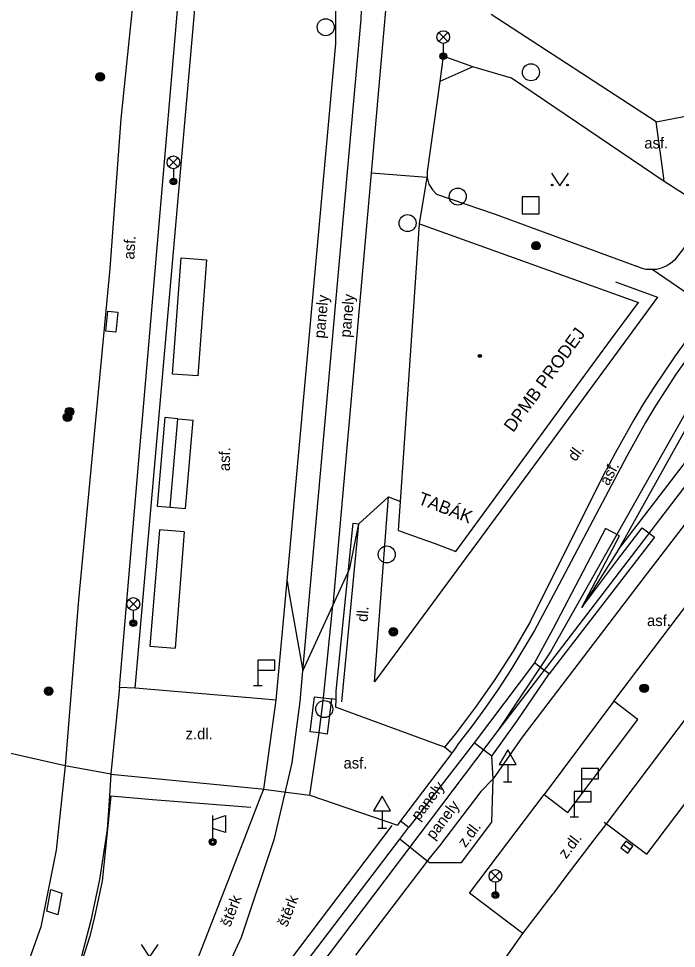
# Model space of a CAD drawing. Extents: x -596229 to -595156, y -1161237 to -1159376.
# Drawn here: x -595674.2 to -595635.5, y -1160254.3 to -1160199.7 of the extents above; entities that cross this region are included whole.
import ezdxf

# ---------------------------------------------------------------- set-up
doc = ezdxf.new("R2010")
doc.units = 0
for name, color, linetype in [('Level 25', 7, 'Continuous'), ('Level 26', 7, 'Continuous'), ('Level 27', 7, 'Continuous'), ('Level 33', 7, 'Continuous'), ('Level 34', 7, 'Continuous'), ('Level 36', 7, 'Continuous'), ('Level 39', 7, 'Continuous'), ('silnoproud - povrch.  znaky a  RIS  skut. velikost', 7, 'Continuous'), ('Specificka linie pasportu komunikaci', 7, 'Continuous'), ('TM - budovy zdene_ betonove - VP', 7, 'Continuous'), ('TM - chodniky - VP', 7, 'Continuous'), ('TM - komunikace - VP', 7, 'Continuous'), ('TM - letecke snimky - pomocna linie', 7, 'Continuous'), ('TM - MHD - osa koleji', 7, 'Continuous'), ('TM - pomocna konstrukcni linie', 7, 'Continuous'), ('TM - popis objektu', 7, 'Continuous'), ('TM - popis povrchu', 7, 'Continuous'), ('TM - rozhrani mezi zpev. plochami mezi sebou - VP', 7, 'Continuous'), ('TM - rozhrani ploch obecne - NP', 7, 'Continuous'), ('TM - rozhrani ploch obecne - VP', 7, 'Continuous'), ('TM - vstup do budovy - zdene_ betonove', 7, 'Continuous'), ('TM - zabradli - VP', 7, 'Continuous')]:
    doc.layers.add(name, color=color, linetype=linetype)

msp = doc.modelspace()

# ---------------------------------------------------------------- linework, layer by layer
at = {"layer": 'Level 25'}
for centre, radius in [((-595669.43, -1160203.09), 0.25), ((-595669.43, -1160203.09), 0.2), ((-595669.43, -1160203.09), 0.15), ((-595669.43, -1160203.09), 0.1), ((-595669.43, -1160203.09), 0.05), ((-595643.78, -1160213.02), 0.25), ((-595643.78, -1160213.02), 0.2), ((-595643.78, -1160213.02), 0.15), ((-595643.78, -1160213.02), 0.1), ((-595643.78, -1160213.02), 0.05), ((-595671.23, -1160222.78), 0.25), ((-595671.23, -1160222.78), 0.2), ((-595671.35, -1160223.11), 0.25), ((-595671.35, -1160223.11), 0.2), ((-595671.35, -1160223.11), 0.15), ((-595671.35, -1160223.11), 0.1), ((-595671.35, -1160223.11), 0.05), ((-595671.23, -1160222.78), 0.15), ((-595671.23, -1160222.78), 0.1), ((-595671.23, -1160222.78), 0.05), ((-595652.18, -1160235.73), 0.25), ((-595652.18, -1160235.73), 0.2), ((-595652.18, -1160235.73), 0.15), ((-595652.18, -1160235.73), 0.1), ((-595652.18, -1160235.73), 0.05), ((-595672.46, -1160239.22), 0.25), ((-595637.42, -1160239.05), 0.25), ((-595637.42, -1160239.05), 0.2), ((-595637.42, -1160239.05), 0.15), ((-595637.42, -1160239.05), 0.1), ((-595637.42, -1160239.05), 0.05), ((-595672.46, -1160239.22), 0.2), ((-595672.46, -1160239.22), 0.15), ((-595672.46, -1160239.22), 0.1), ((-595672.46, -1160239.22), 0.05)]:
    msp.add_circle(centre, radius, dxfattribs=at)
at = {"layer": 'Level 26'}
msp.add_lwpolyline([(-595644.59, -1160211.15), (-595643.59, -1160211.15), (-595643.59, -1160210.15), (-595644.59, -1160210.15)], close=True, dxfattribs=at)
at = {"layer": 'Level 27'}
msp.add_line((-595638.64, -1160248.24), (-595638.24, -1160248.54), dxfattribs=at)
msp.add_lwpolyline([(-595638.79, -1160248.441), (-595638.389, -1160248.74), (-595638.09, -1160248.339), (-595638.491, -1160248.04)], close=True, dxfattribs=at)
for centre in [(-595656.16, -1160200.17), (-595644.08, -1160202.82), (-595648.39, -1160210.13), (-595651.34, -1160211.69), (-595652.57, -1160231.18), (-595656.24, -1160240.27)]:
    msp.add_circle(centre, 0.5, dxfattribs=at)
at = {"layer": 'Level 33'}
for p, q in [((-595649.505, -1160201.01), (-595648.975, -1160200.48)), ((-595649.505, -1160200.48), (-595648.975, -1160201.01)), ((-595649.24, -1160201.12), (-595649.24, -1160201.87)), ((-595665.385, -1160208.38), (-595664.855, -1160207.85)), ((-595665.385, -1160207.85), (-595664.855, -1160208.38)), ((-595665.12, -1160208.49), (-595665.12, -1160209.24)), ((-595667.745, -1160234.36), (-595667.215, -1160233.83)), ((-595667.745, -1160233.83), (-595667.215, -1160234.36)), ((-595667.48, -1160234.47), (-595667.48, -1160235.22)), ((-595662.81, -1160247.89), (-595662.81, -1160246.54)), ((-595646.435, -1160250.35), (-595645.905, -1160249.82)), ((-595646.435, -1160249.82), (-595645.905, -1160250.35)), ((-595646.17, -1160250.46), (-595646.17, -1160251.21))]:
    msp.add_line(p, q, dxfattribs=at)
msp.add_lwpolyline([(-595662.81, -1160246.79), (-595662.06, -1160246.54), (-595662.06, -1160247.54), (-595662.81, -1160247.29)], dxfattribs=at)
for centre, radius in [((-595649.24, -1160200.745), 0.375), ((-595649.24, -1160201.87), 0.2), ((-595649.24, -1160201.87), 0.145), ((-595649.24, -1160201.87), 0.0876), ((-595665.12, -1160208.115), 0.375), ((-595665.12, -1160209.24), 0.2), ((-595665.12, -1160209.24), 0.145), ((-595665.12, -1160209.24), 0.0876), ((-595667.48, -1160234.095), 0.375), ((-595667.48, -1160235.22), 0.2), ((-595667.48, -1160235.22), 0.145), ((-595667.48, -1160235.22), 0.0876), ((-595662.81, -1160248.09), 0.2), ((-595662.81, -1160248.09), 0.145), ((-595662.81, -1160248.09), 0.0876), ((-595646.17, -1160250.085), 0.375), ((-595646.17, -1160251.21), 0.2), ((-595646.17, -1160251.21), 0.145), ((-595646.17, -1160251.21), 0.0876)]:
    msp.add_circle(centre, radius, dxfattribs=at)
at = {"layer": 'Level 34'}
for p, q in [((-595660.15, -1160237.99), (-595660.15, -1160238.89)), ((-595660.4, -1160238.89), (-595659.9, -1160238.89)), ((-595645.45, -1160243.542), (-595645.45, -1160244.56)), ((-595641.1, -1160244.37), (-595641.1, -1160245.27)), ((-595645.7, -1160244.56), (-595645.2, -1160244.56)), ((-595641.53, -1160245.72), (-595641.53, -1160246.62)), ((-595652.84, -1160246.252), (-595652.84, -1160247.27)), ((-595641.78, -1160246.62), (-595641.28, -1160246.62)), ((-595653.09, -1160247.27), (-595652.59, -1160247.27))]:
    msp.add_line(p, q, dxfattribs=at)
for points in [[(-595660.15, -1160237.99), (-595659.15, -1160237.99), (-595659.15, -1160237.39), (-595660.15, -1160237.39)], [(-595645.95, -1160243.542), (-595644.95, -1160243.542), (-595645.45, -1160242.676)], [(-595641.1, -1160244.37), (-595640.1, -1160244.37), (-595640.1, -1160243.77), (-595641.1, -1160243.77)], [(-595653.34, -1160246.252), (-595652.34, -1160246.252), (-595652.84, -1160245.386)], [(-595641.53, -1160245.72), (-595640.53, -1160245.72), (-595640.53, -1160245.12), (-595641.53, -1160245.12)]]:
    msp.add_lwpolyline(points, close=True, dxfattribs=at)
at = {"layer": 'Level 36'}
for points in [[(-595642.88, -1160208.75), (-595642.38, -1160209.5), (-595641.88, -1160208.75)], [(-595667.02, -1160254.12), (-595666.52, -1160254.87), (-595666.02, -1160254.12)]]:
    msp.add_lwpolyline(points, dxfattribs=at)
for centre in [(-595642.83, -1160209.45), (-595641.931, -1160209.45)]:
    msp.add_circle(centre, 0.05, dxfattribs=at)
at = {"layer": 'Level 39'}
for radius in [0.09, 0.0398]:
    msp.add_circle((-595647.09, -1160219.5), radius, dxfattribs=at)
at = {"layer": 'silnoproud - povrch.  znaky a  RIS  skut. velikost'}
for points in [[(-595669.09, -1160218.04), (-595668.97, -1160216.87), (-595668.39, -1160216.93), (-595668.51, -1160218.1), (-595669.09, -1160218.04)], [(-595672.33, -1160250.89), (-595671.68, -1160251.1), (-595671.92, -1160252.37), (-595672.57, -1160252.16)], [(-595672.57, -1160252.16), (-595672.33, -1160250.89)]]:
    msp.add_lwpolyline(points, dxfattribs=at)
at = {"layer": 'Specificka linie pasportu komunikaci'}
for points in [[(-595647.51, -1160202.49), (-595649.45, -1160203.36)], [(-595636.24, -1160209.24), (-595636.29, -1160208.89), (-595636.71, -1160205.74)], [(-595650.19, -1160209), (-595653.49, -1160208.75)], [(-595650.63, -1160211.74), (-595650.19, -1160209)], [(-595633.54, -1160216.75), (-595636.94, -1160214.41)], [(-595633.14, -1160222.92), (-595634.1, -1160222.25), (-595638.93, -1160230.89)], [(-595638.93, -1160230.89), (-595632.93, -1160223.07), (-595633.14, -1160222.92)], [(-595639.2, -1160239.8), (-595626.98, -1160223.69)], [(-595654.21, -1160229.37), (-595652.47, -1160227.78)], [(-595652.47, -1160227.78), (-595651.76, -1160228.06)], [(-595654.86, -1160232.26), (-595654.74, -1160231.99), (-595654.21, -1160229.37)], [(-595641.09, -1160234.3), (-595638.87, -1160230.09), (-595639.7, -1160229.65), (-595642.8, -1160235.58), (-595642.91, -1160235.78), (-595643.87, -1160237.56)], [(-595641.09, -1160234.3), (-595640.56, -1160233.6), (-595638.97, -1160231.48), (-595637.54, -1160229.61), (-595636.82, -1160230.17), (-595641.78, -1160236.6), (-595643.01, -1160238.2)], [(-595638.93, -1160230.89), (-595641.09, -1160234.3)], [(-595655.74, -1160234.18), (-595654.86, -1160232.26)], [(-595658.43, -1160232.73), (-595658.32, -1160233.39), (-595657.5, -1160238.03), (-595655.74, -1160234.18)], [(-595643.871, -1160237.561), (-595647.43, -1160242.26)], [(-595643.01, -1160238.2), (-595643.17, -1160238.08), (-595643.34, -1160237.96), (-595643.61, -1160237.75), (-595643.87, -1160237.56)], [(-595646.38, -1160243.04), (-595644.89, -1160240.97), (-595643.01, -1160238.2)], [(-595656.55, -1160241.68), (-595656.28, -1160239.62)], [(-595671.48, -1160243.62), (-595682.85, -1160241.05)], [(-595647.43, -1160242.26), (-595650.98, -1160246.85), (-595651.26, -1160247.22)], [(-595646.38, -1160243.04), (-595646.91, -1160242.65), (-595647.43, -1160242.26)], [(-595646.31, -1160244.38), (-595646.38, -1160243.04)], [(-595668.8, -1160244.11), (-595671.48, -1160243.62)], [(-595650.19, -1160249.21), (-595651.8, -1160247.93)]]:
    msp.add_lwpolyline(points, dxfattribs=at)
at = {"layer": 'TM - budovy zdene_ betonove - VP'}
for points in [[(-595636.71, -1160205.74), (-595646.42, -1160199.42)], [(-595636.71, -1160205.74), (-595632.22, -1160204.86)], [(-595651.76, -1160228.06), (-595650.63, -1160211.74)], [(-595650.63, -1160211.74), (-595637.76, -1160216.35)], [(-595638.6, -1160217.49), (-595637.76, -1160216.35)], [(-595641.83, -1160221.89), (-595639.13, -1160218.21)], [(-595648.51, -1160231.01), (-595642.56, -1160222.89)], [(-595651.88, -1160229.76), (-595651.76, -1160228.06)], [(-595651.88, -1160229.76), (-595650.62, -1160230.22)], [(-595649.78, -1160230.52), (-595648.51, -1160231.01)]]:
    msp.add_lwpolyline(points, dxfattribs=at)
at = {"layer": 'TM - chodniky - VP'}
for points in [[(-595664.78, -1160172.27), (-595668.22, -1160205.56)], [(-595666.92, -1160222.97), (-595663.92, -1160187.93), (-595662.38, -1160172.86)], [(-595667.38, -1160239.05), (-595661.77, -1160175.2)], [(-595647.51, -1160202.49), (-595649.24, -1160201.87), (-595649.45, -1160203.36)], [(-595636.24, -1160209.24), (-595645.23, -1160203.17), (-595647.51, -1160202.49)], [(-595649.45, -1160203.36), (-595650.18, -1160208.65), (-595650.19, -1160209)], [(-595668.22, -1160205.56), (-595668.86, -1160214.35)], [(-595650.19, -1160209), (-595650.1, -1160209.39), (-595649.88, -1160209.74), (-595649.64, -1160209.98), (-595646.18, -1160211.17), (-595637.88, -1160214.22)], [(-595633.96, -1160210.68), (-595635.1, -1160209.96), (-595636.24, -1160209.24)], [(-595633.54, -1160211.15), (-595635.64, -1160213.86)], [(-595635.64, -1160213.86), (-595635.87, -1160214.06), (-595636.13, -1160214.22), (-595636.41, -1160214.34), (-595636.7, -1160214.41), (-595636.94, -1160214.41)], [(-595668.86, -1160214.35), (-595670.71, -1160233.85)], [(-595636.94, -1160214.41), (-595637.31, -1160214.41), (-595637.6, -1160214.34), (-595637.88, -1160214.22)], [(-595668.3, -1160239.01), (-595667.09, -1160224.95), (-595666.92, -1160222.97)], [(-595670.71, -1160233.85), (-595671.48, -1160243.62)], [(-595667.38, -1160239.05), (-595668.3, -1160239.01)], [(-595659.8, -1160244.98), (-595659.761, -1160244.703), (-595659.07, -1160239.75)], [(-595671.48, -1160243.62), (-595672.02, -1160248.58)], [(-595668.8, -1160244.11), (-595668.89, -1160245.38), (-595669.02, -1160247.36), (-595669.46, -1160250.3), (-595669.97, -1160252.71), (-595670.65, -1160255.25), (-595671.25, -1160256.91), (-595672.36, -1160259.71), (-595673.9, -1160263.13)], [(-595668.8, -1160244.11), (-595659.93, -1160244.97)], [(-595646.31, -1160244.38), (-595647.03, -1160245.12), (-595649.47, -1160248.31), (-595650.1, -1160249.09), (-595650.19, -1160249.21)], [(-595659.93, -1160244.97), (-595659.8, -1160244.98)], [(-595659.8, -1160244.98), (-595658.478, -1160245.151), (-595657.09, -1160245.33)], [(-595657.09, -1160245.33), (-595651.94, -1160247.11)], [(-595672.02, -1160248.58), (-595672.92, -1160253.08), (-595673.98, -1160256.07), (-595675.19, -1160259.07), (-595676.05, -1160260.97)], [(-595650.19, -1160249.21), (-595654.41, -1160254.74)]]:
    msp.add_lwpolyline(points, dxfattribs=at)
at = {"layer": 'TM - komunikace - VP'}
for points in [[(-595639.63, -1160247.03), (-595633, -1160238.23), (-595623.89, -1160226.18), (-595617.81, -1160218.1), (-595612.41, -1160210.93), (-595606.41, -1160202.91)], [(-595642.77, -1160251.15), (-595642.72, -1160251.09), (-595642.13, -1160250.27), (-595640.31, -1160247.88), (-595639.68, -1160247.09)], [(-595639.68, -1160247.09), (-595639.63, -1160247.03)], [(-595644.56, -1160253.47), (-595642.77, -1160251.15)], [(-595648.26, -1160259.29), (-595647.35, -1160257.66), (-595646.01, -1160255.53), (-595644.56, -1160253.47)]]:
    msp.add_lwpolyline(points, dxfattribs=at)
at = {"layer": 'TM - letecke snimky - pomocna linie'}
for points in [[(-595664.86, -1160223.2), (-595665.62, -1160223.13), (-595666.07, -1160228.34), (-595665.31, -1160228.4)], [(-595665.31, -1160228.4), (-595664.86, -1160223.2)], [(-595665.31, -1160228.4), (-595664.41, -1160228.47), (-595663.96, -1160223.28)], [(-595664.86, -1160223.2), (-595663.96, -1160223.28)]]:
    msp.add_lwpolyline(points, dxfattribs=at)
at = {"layer": 'TM - MHD - osa koleji'}
for points in [[(-595613.83, -1160194.13), (-595632.88, -1160219.14), (-595642.94, -1160236.91), (-595646.01, -1160241.51)], [(-595657.66, -1160239.82), (-595657.5, -1160238.03), (-595654.07, -1160199.69), (-595653.9, -1160194.75)], [(-595610.93, -1160195.69), (-595646.01, -1160241.51)], [(-595667.08, -1160264.25), (-595664.59, -1160260.57), (-595662.7, -1160257.13), (-595661.11, -1160253.68), (-595659.18, -1160247.89), (-595658.13, -1160243.44), (-595657.66, -1160239.82)], [(-595646.01, -1160241.51), (-595659.95, -1160259.96)]]:
    msp.add_lwpolyline(points, dxfattribs=at)
at = {"layer": 'TM - pomocna konstrukcni linie'}
msp.add_lwpolyline([(-595654.57, -1160229.34), (-595654.21, -1160229.37)], dxfattribs=at)
at = {"layer": 'TM - rozhrani mezi zpev. plochami mezi sebou - VP'}
for points in [[(-595668.3, -1160239.01), (-595668.8, -1160244.06)], [(-595659.95, -1160239.68), (-595667.38, -1160239.05)], [(-595659.07, -1160239.75), (-595659.95, -1160239.68)], [(-595668.8, -1160244.06), (-595668.8, -1160244.11)], [(-595650.08, -1160249.3), (-595648.16, -1160249.29), (-595646.38, -1160246.93), (-595646.31, -1160244.38)], [(-595647.701, -1160251.101), (-595643.31, -1160245.3)], [(-595650.08, -1160249.3), (-595650.19, -1160249.21)], [(-595644.56, -1160253.47), (-595647.701, -1160251.101)]]:
    msp.add_lwpolyline(points, dxfattribs=at)
at = {"layer": 'TM - rozhrani ploch obecne - NP'}
for points in [[(-595639.1, -1160215.15), (-595636.63, -1160216.05), (-595643.6, -1160225.53), (-595653.28, -1160238.68), (-595652.47, -1160227.78)], [(-595639.2, -1160239.8), (-595643.31, -1160245.3)], [(-595637.8, -1160240.88), (-595637.93, -1160240.78), (-595639.12, -1160239.86), (-595639.2, -1160239.8)], [(-595643.31, -1160245.3), (-595643.23, -1160245.36), (-595642.04, -1160246.26), (-595641.91, -1160246.36), (-595637.8, -1160240.88)]]:
    msp.add_lwpolyline(points, dxfattribs=at)
at = {"layer": 'TM - rozhrani ploch obecne - VP'}
for points in [[(-595650.42, -1160174.01), (-595653.49, -1160208.75)], [(-595658.43, -1160232.73), (-595655.56, -1160201.15), (-595655.57, -1160194.95), (-595656.56, -1160187.98), (-595658.73, -1160175.47)], [(-595612.19, -1160199.5), (-595621.98, -1160212.37), (-595628.76, -1160221.25), (-595637.42, -1160232.52), (-595644.6, -1160241.93), (-595646.31, -1160244.38)], [(-595639.63, -1160247.03), (-595637.27, -1160248.8), (-595628.67, -1160237.45), (-595621.41, -1160227.83), (-595615.46, -1160219.94), (-595610, -1160212.71), (-595603.83, -1160204.43), (-595606.19, -1160202.62)], [(-595653.49, -1160208.75), (-595655.74, -1160234.18)], [(-595663.69, -1160220.68), (-595665.18, -1160220.57), (-595664.66, -1160213.74), (-595663.17, -1160213.85)], [(-595663.17, -1160213.85), (-595663.69, -1160220.68)], [(-595633.53, -1160217.81), (-595634.22, -1160218.71), (-595635.53, -1160220.55), (-595636.76, -1160222.44), (-595637.34, -1160223.41), (-595638.44, -1160225.39)], [(-595634.93, -1160218.58), (-595635.59, -1160219.49), (-595636.85, -1160221.35), (-595637.45, -1160222.3), (-595638.03, -1160223.26), (-595639.13, -1160225.22), (-595639.65, -1160226.22)], [(-595638.44, -1160225.39), (-595642.61, -1160233.3)], [(-595644.13, -1160235.15), (-595639.65, -1160226.22)], [(-595654.57, -1160229.34), (-595654.86, -1160232.26)], [(-595664.48, -1160229.85), (-595665.93, -1160229.74), (-595666.51, -1160236.57), (-595665.02, -1160236.69)], [(-595664.48, -1160229.85), (-595665.02, -1160236.69)], [(-595654.86, -1160232.26), (-595655.56, -1160239.21), (-595655.57, -1160239.71)], [(-595659.07, -1160239.75), (-595658.43, -1160232.73)], [(-595642.61, -1160233.3), (-595643.87, -1160235.66), (-595645.26, -1160237.96), (-595645.99, -1160239.08), (-595646.75, -1160240.18), (-595647.54, -1160241.26), (-595648.36, -1160242.32)], [(-595656.28, -1160239.62), (-595655.74, -1160234.18)], [(-595644.13, -1160235.15), (-595645.13, -1160236.87), (-595646.2, -1160238.54), (-595647.34, -1160240.17), (-595648.54, -1160241.75)], [(-595656.55, -1160241.68), (-595657.07, -1160241.61), (-595656.81, -1160239.55), (-595656.28, -1160239.62)], [(-595656.28, -1160239.62), (-595655.82, -1160239.68)], [(-595655.82, -1160239.68), (-595656.08, -1160241.74)], [(-595655.57, -1160239.71), (-595655.82, -1160239.68)], [(-595655.57, -1160239.71), (-595655.58, -1160240.16)], [(-595649.16, -1160242.52), (-595655.58, -1160240.16)], [(-595657.09, -1160245.33), (-595656.55, -1160241.68)], [(-595656.08, -1160241.74), (-595656.55, -1160241.68)], [(-595648.54, -1160241.75), (-595649.16, -1160242.52)], [(-595648.74, -1160242.86), (-595649.16, -1160242.52)], [(-595648.54, -1160242.6), (-595648.74, -1160242.86)], [(-595648.36, -1160242.32), (-595648.54, -1160242.6)], [(-595648.74, -1160242.86), (-595651.76, -1160246.84)], [(-595659.95, -1160245.36), (-595659.8, -1160244.98)], [(-595663.84, -1160255.36), (-595661.35, -1160248.96), (-595660.28, -1160246.22), (-595659.95, -1160245.36)], [(-595651.76, -1160246.84), (-595651.94, -1160247.11)], [(-595651.8, -1160247.93), (-595651.26, -1160247.22)], [(-595651.76, -1160246.84), (-595651.26, -1160247.22)], [(-595639.78, -1160246.93), (-595639.63, -1160247.03)], [(-595657.25, -1160255.08), (-595651.8, -1160247.93)]]:
    msp.add_lwpolyline(points, dxfattribs=at)
at = {"layer": 'TM - vstup do budovy - zdene_ betonove'}
for points in [[(-595639.13, -1160218.21), (-595638.6, -1160217.49)], [(-595642.56, -1160222.89), (-595641.83, -1160221.89)], [(-595650.62, -1160230.22), (-595649.78, -1160230.52)]]:
    msp.add_lwpolyline(points, dxfattribs=at)
at = {"layer": 'TM - zabradli - VP'}
for points in [[(-595655.2, -1160239.85), (-595654.21, -1160229.37)], [(-595666.36, -1160245.62), (-595668.81, -1160245.39), (-595669.32, -1160250.4), (-595669.76, -1160252.49), (-595670.04, -1160253.63), (-595671.08, -1160256.88), (-595671.71, -1160258.46), (-595673.01, -1160261.36), (-595673.9, -1160263.13)], [(-595660.57, -1160246.07), (-595666.36, -1160245.62)], [(-595652.26, -1160247.12), (-595664.42, -1160263.17)]]:
    msp.add_lwpolyline(points, dxfattribs=at)

# ---------------------------------------------------------------- texts
at = {"layer": 'TM - popis objektu'}
for s, rotation, p in [('DPMB PRODEJ', 53.74, (-595645.13, -1160224.04)), ('TABÁK', 338.9, (-595650.78, -1160228.18))]:
    msp.add_text(s, height=0.75, rotation=rotation, dxfattribs=at).set_placement(p)
at = {"layer": 'TM - popis povrchu'}
for s, p in [('asf.', (-595637.41, -1160207.3)), ('asf.', (-595637.25, -1160235.39)), ('z.dl.', (-595664.4, -1160242.05)), ('asf.', (-595655.11, -1160243.77))]:
    msp.add_text(s, height=0.65, dxfattribs=at).set_placement(p)
for s, rotation, p in [('asf.', 86.79, (-595667.42, -1160213.84)), ('panely', 84.89, (-595656.22, -1160218.49)), ('panely', 84.89, (-595654.7, -1160218.44)), ('asf.', 88.97, (-595661.8, -1160226.28)), ('dl.', 53.66, (-595641.46, -1160225.75)), ('asf.', 62.05, (-595639.52, -1160227.18)), ('dl.', 85.75, (-595653.7, -1160235.16)), ('panely', 52.82, (-595650.68, -1160246.88)), ('panely', 52.82, (-595649.8, -1160248)), ('z.dl.', 52.98, (-595647.94, -1160248.46)), ('z.dl.', 52.76, (-595642.01, -1160249.12)), ('štěrk', 68.74, (-595661.78, -1160253.13)), ('štěrk', 68.74, (-595658.43, -1160253.13))]:
    msp.add_text(s, height=0.65, rotation=rotation, dxfattribs=at).set_placement(p)

doc.saveas('drawing.dxf')
